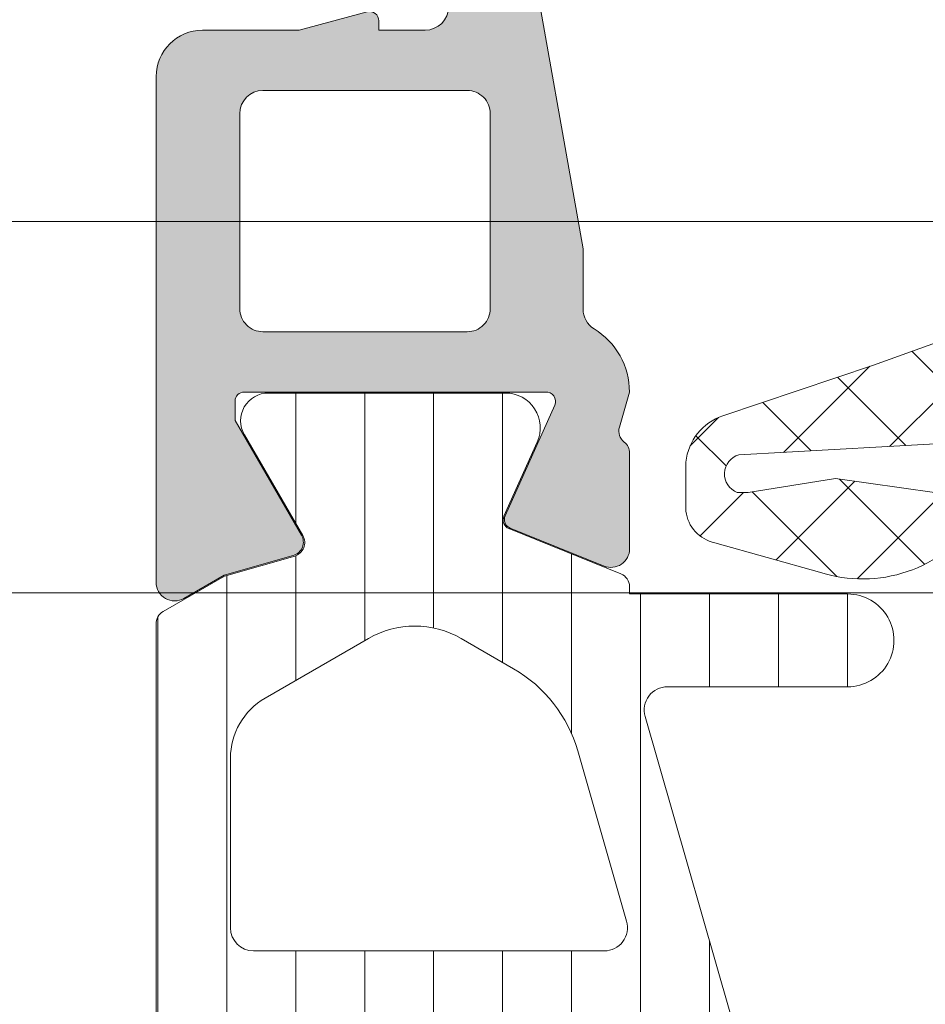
# Model space of a CAD drawing. Header units: millimetres. Extents: x 144573 to 336993, y 74252 to 247042.
# Tile 583 of 656: x 200150 to 200170, y 198251 to 198273. Entities that reach past the tile are written whole.
import ezdxf

# ---------------------------------------------------------------- set-up
doc = ezdxf.new("R2010")
doc.units = ezdxf.units.MM
doc.layers.add('FASÁDA DETAILNÍ', color=255, linetype='Continuous', lineweight=0)
doc.layers.add('NOVA', color=255, linetype='Continuous', lineweight=0)

# ---------------------------------------------------------------- blocks, each defined once
blk = doc.blocks.new('A$C69D17D4D')
at = {"layer": 'FASÁDA DETAILNÍ'}
h = blk.add_hatch(dxfattribs=at)
h.set_pattern_fill('ANSI37', color=256, scale=0.625, angle=270, style=0)
h.set_pattern_definition([(315, (-22992.49474955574, 24904.81811234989), (1.403165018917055, 1.403165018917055), []), (44.99999999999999, (-22992.49474955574, 24904.81811234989), (-1.403165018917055, 1.403165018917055), [])])
edge = h.paths.add_edge_path()
edge.add_ellipse((-23001.38166507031, 24900.19755051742), major_axis=(-5.03946705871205, 0), ratio=1, start_angle=274.9644612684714, end_angle=330.2082155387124)
edge.add_ellipse((-23005.49474955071, 24902.55235072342), major_axis=(-0.3000000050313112, 0), ratio=1, start_angle=330.207827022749, end_angle=359.9993073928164)
edge.add_line((-23005.79474955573, 24902.5523543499), (-23005.79475255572, 24902.01807034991))
edge.add_ellipse((-23005.494752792, 24902.01806911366), major_axis=(-0.2999997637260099, 0), ratio=1, start_angle=-0.0002361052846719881, end_angle=90.00004512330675)
edge.add_line((-23005.49475255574, 24901.71806934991), (-23003.94475555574, 24901.71806934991))
edge.add_ellipse((-23003.9447631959, 24901.41805870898), major_axis=(-0.3000106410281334, 0), ratio=1, start_angle=180.0043239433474, end_angle=269.99854088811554, ccw=False)
edge.add_line((-23003.64475255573, 24901.4180813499), (-23003.64474155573, 24900.01809934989))
edge.add_ellipse((-23003.34475171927, 24900.01810218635), major_axis=(-0.2999898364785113, 0), ratio=1, start_angle=0.0005417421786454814, end_angle=89.99964925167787)
edge.add_line((-23003.34475355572, 24899.71811234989), (-23001.64474155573, 24899.71811234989))
edge.add_ellipse((-23001.64474869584, 24900.01812249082), major_axis=(-0.3000101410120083, 0), ratio=1, start_angle=90.00136361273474, end_angle=179.9955805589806)
edge.add_line((-23001.34473855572, 24900.01809934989), (-23001.34474955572, 24901.5819303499))
edge.add_ellipse((-23001.04359049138, 24901.61478737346), major_axis=(-0.3029461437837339, 0), ratio=1, start_angle=-103.48357731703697, end_angle=6.226450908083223, ccw=False)
edge.add_ellipse((-22992.33866736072, 24912.93075169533), major_axis=(-14.00076634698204, 0), ratio=1, start_angle=51.92437992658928, end_angle=74.69826779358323)
edge.add_ellipse((-22996.14538093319, 24898.93851392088), major_axis=(-0.5004721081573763, 0), ratio=1, start_angle=140.1933656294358, end_angle=257.08239147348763, ccw=False)
edge.add_line((-22995.76091355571, 24898.61811234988), (-23004.04419255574, 24898.61811234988))
edge.add_ellipse((-23004.04419202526, 24899.11811205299), major_axis=(-0.499999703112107, 0), ratio=1, start_angle=29.99998035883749, end_angle=89.99993921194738, ccw=False)
edge.add_line((-23004.47720455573, 24898.86811234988), (-23004.65041055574, 24899.1681123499))
edge.add_ellipse((-23005.08342308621, 24898.91811264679), major_axis=(-0.4999997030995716, 0), ratio=1, start_angle=209.9999803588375, end_angle=269.9999392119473)
edge.add_line((-23005.08342255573, 24899.4181123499), (-23006.71277055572, 24899.4181123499))
edge.add_ellipse((-23006.71277133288, 24898.41811299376), major_axis=(-0.9999993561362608, 0), ratio=1, start_angle=269.9999554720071, end_angle=329.9496611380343)
edge.add_ellipse((-23013.89715204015, 24902.57443977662), major_axis=(-7.300023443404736, 0), ratio=1, start_angle=101.28555368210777, end_angle=149.9496454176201, ccw=False)
edge.add_ellipse((-23012.0819199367, 24895.51810276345), major_axis=(-0.3999905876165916, 0), ratio=1, start_angle=-69.4981705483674, end_angle=14.85297522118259, ccw=False)
edge.add_ellipse((-23014.4559868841, 24901.86720088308), major_axis=(-6.378448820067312, 0), ratio=1, start_angle=110.5018745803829, end_angle=165.5474022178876)
edge.add_line((-23008.27938755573, 24900.2752743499), (-23007.91580055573, 24901.6859813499))
edge.add_line((-23007.91580055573, 24901.6859813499), (-23007.70568755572, 24902.54868234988))
edge.add_ellipse((-23002.36906483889, 24901.218117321), major_axis=(-5.499995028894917, 0), ratio=1, start_angle=269.9999657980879, end_angle=346.00004503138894, ccw=False)
edge.add_line((-23002.36906155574, 24906.71811234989), (-22989.95103355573, 24906.71811234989))
edge.add_line((-22989.95103355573, 24906.71811234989), (-22988.58797655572, 24906.43049334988))
edge.add_ellipse((-22988.48474394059, 24906.91971968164), major_axis=(-0.499999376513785, 0), ratio=1, start_angle=78.08469922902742, end_angle=139.7162484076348)
edge.add_line((-22988.10331855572, 24906.59643334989), (-22986.52970755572, 24908.45304134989))
edge.add_ellipse((-22985.95756855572, 24907.96811184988), major_axis=(-0.7499997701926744, 0), ratio=1, start_angle=139.716293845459, end_angle=319.71629384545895, ccw=False)
edge.add_line((-22985.38542955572, 24907.48318234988), (-22987.34471555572, 24905.17153834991))
edge.add_ellipse((-22988.10756716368, 24905.81811051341), major_axis=(-0.999999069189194, 0), ratio=1, start_angle=78.08475213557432, end_angle=139.7163013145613, ccw=False)
edge.add_line((-22988.31403155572, 24904.83965734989), (-22990.10756855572, 24905.21811234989))
edge.add_line((-22990.10756855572, 24905.21811234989), (-23001.81776955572, 24905.21811234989))
h = blk.add_hatch(color=256, dxfattribs=at)
edge = h.paths.add_edge_path(flags=16)
edge.add_line((-22984.79489355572, 24899.3218973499), (-22984.79489355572, 24895.1221473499))
edge.add_ellipse((-22985.29489318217, 24895.12214697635), major_axis=(-0.4999996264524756, 0), ratio=1, start_angle=89.99995719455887, end_angle=180.0000428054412, ccw=False)
edge.add_line((-22985.29489355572, 24894.6221473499), (-22989.69491755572, 24894.6221473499))
edge.add_ellipse((-22989.69491792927, 24895.12214697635), major_axis=(-0.4999996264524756, 0), ratio=1, start_angle=-4.2805441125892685e-05, end_angle=90.00004280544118, ccw=False)
edge.add_line((-22990.19491755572, 24895.1221473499), (-22990.19491755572, 24899.32189634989))
edge.add_ellipse((-22989.69491707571, 24899.32189586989), major_axis=(-0.5000004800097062, 0), ratio=1, start_angle=270.00005500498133, end_angle=359.99994499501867, ccw=False)
edge.add_line((-22989.69491755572, 24899.82189634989), (-22985.29489355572, 24899.8218973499))
edge.add_ellipse((-22985.29489318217, 24899.32189772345), major_axis=(-0.4999996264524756, 0), ratio=1, start_angle=179.9999571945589, end_angle=270.0000428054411, ccw=False)
edge = h.paths.add_edge_path()
edge.add_line((-22982.79651255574, 24896.40849334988), (-22983.99627255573, 24903.17149334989))
edge.add_arc((-22985.96552418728, 24902.82214898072), 1.999998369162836, 10.05959013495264, 90.0000392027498)
edge.add_line((-22985.96552555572, 24904.82214734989), (-22990.13049855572, 24904.82214734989))
edge.add_line((-22990.13049855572, 24904.82214734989), (-22991.84828755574, 24904.36186634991))
edge.add_arc((-22991.7965236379, 24904.16868129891), 0.1999999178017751, 105.0000385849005, 179.9999853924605)
edge.add_line((-22991.99652355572, 24904.1686813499), (-22991.99652355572, 24903.72214734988))
edge.add_arc((-22991.49652392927, 24903.72214697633), 0.4999996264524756, 179.9999571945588, 270.0000428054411)
edge.add_line((-22991.49652355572, 24903.22214734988), (-22986.19652355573, 24903.22214734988))
edge.add_arc((-22986.19652318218, 24902.72214772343), 0.4999996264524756, -4.2805441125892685e-05, 90.00004280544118, ccw=False)
edge.add_line((-22985.69652355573, 24902.72214734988), (-22985.69652355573, 24901.62189734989))
edge.add_arc((-22986.19652403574, 24901.6218978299), 0.5000004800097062, 270.00005500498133, 359.99994499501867, ccw=False)
edge.add_line((-22986.19652355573, 24901.12189734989), (-22987.19652355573, 24901.12189734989))
edge.add_line((-22987.19652355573, 24901.12189734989), (-22987.19652355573, 24901.3218973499))
edge.add_arc((-22987.39652369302, 24901.32189705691), 0.2000001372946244, 8.39348964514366e-05, 105.0000053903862)
edge.add_line((-22987.44828755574, 24901.51508234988), (-22988.91567555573, 24901.12189634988))
edge.add_line((-22988.91567555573, 24901.12189634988), (-22990.99652355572, 24901.12189634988))
edge.add_arc((-22990.9965225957, 24900.12189538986), 1.000000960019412, 90.00005500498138, 179.9999449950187)
edge.add_line((-22991.99652355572, 24900.12189634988), (-22991.99652355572, 24889.2223943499))
edge.add_arc((-22991.59652322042, 24889.22239409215), 0.400000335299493, 179.9999630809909, 299.9999168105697)
edge.add_line((-22991.39652355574, 24888.87598334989), (-22990.53367555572, 24889.3741493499))
edge.add_line((-22990.53367555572, 24889.3741493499), (-22989.04151455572, 24889.80201934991))
edge.add_arc((-22989.1242059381, 24890.09039815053), 0.3000003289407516, 286.0000168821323, 390.1792412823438)
edge.add_line((-22988.86486855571, 24890.24121034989), (-22990.29660355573, 24892.70682134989))
edge.add_line((-22990.29660355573, 24892.70682134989), (-22990.29660355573, 24893.12724034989))
edge.add_arc((-22990.10503527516, 24893.13073285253), 0.1916001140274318, 87.47777810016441, 181.0444500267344, ccw=False)
edge.add_line((-22990.09660355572, 24893.32214734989), (-22983.60716455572, 24893.32214734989))
edge.add_arc((-22983.58892680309, 24893.12298081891), 0.1999998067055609, -24.140948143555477, 95.23200451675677, ccw=False)
edge.add_line((-22983.40641855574, 24893.04118434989), (-22984.47473955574, 24890.65749934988))
edge.add_arc((-22984.29223095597, 24890.57570259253), 0.2000002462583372, 155.8590177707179, 248.0262022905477)
edge.add_line((-22984.36706755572, 24890.39023134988), (-22982.34383955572, 24889.57387134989))
edge.add_arc((-22982.19416644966, 24889.9448132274), 0.3999998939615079, 248.0261821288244, 360.0000175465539)
edge.add_line((-22981.79416655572, 24889.9448133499), (-22981.79416555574, 24892.00896034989))
edge.add_arc((-22982.09416519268, 24892.00896121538), 0.2999996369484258, 359.9998347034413, 412.0950865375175)
edge.add_arc((-22981.72555464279, 24892.48238077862), 0.300000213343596, 164.0001379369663, 232.0953474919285, ccw=False)
edge.add_line((-22982.01393355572, 24892.56507134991), (-22981.79661155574, 24893.32296034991))
edge.add_arc((-22983.3966106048, 24893.32296078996), 1.599999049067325, 359.9999842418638, 418.4076055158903)
edge.add_arc((-22982.29647858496, 24895.11173283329), 0.4999999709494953, 180.0015450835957, 238.4076640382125, ccw=False)
edge.add_line((-22982.79647855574, 24895.11171934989), (-22982.79651255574, 24896.40849334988))
h = blk.add_hatch(dxfattribs=at)
h.set_pattern_fill('ANSI37', color=256, scale=0.48, angle=270, style=0)
h.set_pattern_definition([(315, (-22961.99474973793, 24886.81811234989), (1.077630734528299, 1.077630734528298), []), (44.99999999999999, (-22961.99474973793, 24886.81811234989), (-1.077630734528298, 1.077630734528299), [])])
edge = h.paths.add_edge_path(flags=16)
edge.add_line((-22961.33045573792, 24890.21938934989), (-22959.93760173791, 24890.11964534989))
edge.add_arc((-22959.89474424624, 24890.71811226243), 0.599999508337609, 265.9039194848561, 360.0000083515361)
edge.add_arc((-22959.89474424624, 24890.71811243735), 0.5999995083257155, 359.9999916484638, 454.0960805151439)
edge.add_line((-22959.93760173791, 24891.31657934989), (-22961.33045573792, 24891.21683534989))
edge.add_arc((-22961.29474126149, 24890.71811234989), 0.5000001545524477, 94.09606439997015, 265.9039356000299)
edge = h.paths.add_edge_path(flags=16)
edge.add_arc((-22964.49474936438, 24892.31810897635), 0.4999996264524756, 269.9999571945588, 360.0000428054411)
edge.add_line((-22963.99474973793, 24892.3181093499), (-22963.99474973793, 24895.9117943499))
edge.add_arc((-22964.49475007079, 24895.91179436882), 0.5000003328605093, 359.9999978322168, 473.2180266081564)
edge.add_line((-22964.69186573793, 24896.37130034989), (-22971.02296773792, 24893.6554223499))
edge.add_arc((-22970.82585181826, 24893.19591700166), 0.4999998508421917, 113.2180817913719, 182.5001106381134)
edge.add_line((-22971.32537573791, 24893.17410634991), (-22971.2870497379, 24892.29629934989))
edge.add_arc((-22970.78752612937, 24892.31810883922), 0.499999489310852, 182.4999791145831, 270.0000448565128)
edge.add_line((-22970.78752573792, 24891.8181093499), (-22964.49474973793, 24891.8181093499))
edge = h.paths.add_edge_path(flags=16)
edge.add_line((-22969.90291173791, 24866.7641903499), (-22961.00605873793, 24862.61552034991))
edge.add_arc((-22960.79474960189, 24863.06867409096), 0.499999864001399, 244.9999920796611, 360.0000296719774)
edge.add_line((-22960.29474973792, 24863.0686743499), (-22960.29474973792, 24872.41810934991))
edge.add_arc((-22960.79474936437, 24872.41810972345), 0.4999996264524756, 359.9999571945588, 450.0000428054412)
edge.add_line((-22960.79474973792, 24872.91810934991), (-22969.91867273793, 24872.91810934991))
edge.add_arc((-22969.91867257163, 24872.41810928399), 0.5000000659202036, 90.00001905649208, 182.5000272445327)
edge.add_line((-22970.41819673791, 24872.3962993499), (-22970.19112673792, 24867.19553534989))
edge.add_arc((-22969.6916013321, 24867.2173450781), 0.5000012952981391, 182.4999974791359, 244.9999080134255)
edge = h.paths.add_edge_path(flags=16)
edge.add_arc((-22960.79474936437, 24875.61810897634), 0.4999996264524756, 269.9999571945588, 360.0000428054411)
edge.add_line((-22960.29474973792, 24875.61810934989), (-22960.29474973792, 24882.8181093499))
edge.add_arc((-22960.79474936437, 24882.81810972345), 0.4999996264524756, 359.9999571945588, 450.0000428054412)
edge.add_line((-22960.79474973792, 24883.3181093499), (-22961.99474973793, 24883.3181093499))
edge.add_arc((-22961.99475123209, 24885.31810785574), 1.999998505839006, 179.9999571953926, 270.00004280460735, ccw=False)
edge.add_line((-22963.99474973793, 24885.3181093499), (-22963.99474973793, 24889.11810934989))
edge.add_arc((-22964.49474936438, 24889.11810972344), 0.4999996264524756, 359.9999571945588, 450.0000428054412)
edge.add_line((-22964.49474973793, 24889.61810934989), (-22970.64781073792, 24889.61810934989))
edge.add_arc((-22970.64781057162, 24889.11810928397), 0.5000000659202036, 90.00001905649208, 182.5000272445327)
edge.add_line((-22971.14733473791, 24889.09629934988), (-22970.90719973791, 24883.59629934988))
edge.add_arc((-22970.40767612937, 24883.6181088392), 0.499999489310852, 182.4999791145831, 270.0000448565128)
edge.add_line((-22970.40767573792, 24883.11810934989), (-22965.09474973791, 24883.11810934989))
edge.add_arc((-22965.09474973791, 24882.01810934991), 1.099999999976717, -90, 90, ccw=False)
edge.add_line((-22965.09474973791, 24880.91810934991), (-22970.26796073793, 24880.91810934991))
edge.add_arc((-22970.26796057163, 24880.41810928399), 0.5000000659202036, 90.00001905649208, 182.5000272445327)
edge.add_line((-22970.76748473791, 24880.3962993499), (-22970.55791173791, 24875.59629934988))
edge.add_arc((-22970.05838812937, 24875.6181088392), 0.499999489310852, 182.4999791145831, 270.0000448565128)
edge.add_line((-22970.05838773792, 24875.11810934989), (-22960.79474973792, 24875.11810934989))
edge = h.paths.add_edge_path()
edge.add_line((-22962.18120673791, 24860.4050563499), (-22970.96907273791, 24864.50290534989))
edge.add_ellipse((-22969.70121524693, 24867.22183071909), major_axis=(-3.000002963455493, 0), ratio=1, start_angle=2.500058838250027, end_angle=64.99996937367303, ccw=False)
edge.add_line((-22972.69836273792, 24867.0909693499), (-22972.72669673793, 24867.7399193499))
edge.add_ellipse((-22973.22622034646, 24867.71810986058), major_axis=(-0.499999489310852, 0), ratio=1, start_angle=182.4999791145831, end_angle=270.0000448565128)
edge.add_line((-22973.22622073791, 24868.21810934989), (-22974.19474973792, 24868.21810934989))
edge.add_ellipse((-22974.1947498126, 24868.31810927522), major_axis=(-0.0999999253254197, 0), ratio=1, start_angle=-4.278876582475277e-05, end_angle=90.00004278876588, ccw=False)
edge.add_line((-22974.29474973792, 24868.3181093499), (-22974.29474973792, 24868.91810934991))
edge.add_ellipse((-22974.19474981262, 24868.91810942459), major_axis=(-0.09999992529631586, 0), ratio=1, start_angle=-90.00004280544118, end_angle=4.278876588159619e-05, ccw=False)
edge.add_line((-22974.19474973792, 24869.01810934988), (-22973.29171173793, 24869.01810934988))
edge.add_ellipse((-22973.29171190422, 24869.51810941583), major_axis=(-0.5000000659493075, 0), ratio=1, start_angle=90.00001905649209, end_angle=182.5000272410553)
edge.add_line((-22972.79218773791, 24869.53991934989), (-22973.18602573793, 24878.44021334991))
edge.add_ellipse((-22973.68553701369, 24878.41810924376), major_axis=(-0.5000001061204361, 0), ratio=1, start_angle=182.5337692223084, end_angle=270.0000829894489)
edge.add_line((-22973.68553773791, 24878.91810934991), (-22974.29474973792, 24878.91810934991))
edge.add_ellipse((-22974.29474981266, 24879.0181092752), major_axis=(-0.0999999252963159, 0), ratio=1, start_angle=-4.278876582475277e-05, end_angle=90.00004282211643, ccw=False)
edge.add_line((-22974.39474973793, 24879.01810934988), (-22974.39474973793, 24879.61810934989))
edge.add_ellipse((-22974.29474981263, 24879.61810942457), major_axis=(-0.09999992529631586, 0), ratio=1, start_angle=-90.00004280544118, end_angle=4.278876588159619e-05, ccw=False)
edge.add_line((-22974.29474973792, 24879.71810934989), (-22973.76518773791, 24879.71810934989))
edge.add_ellipse((-22973.7651874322, 24880.21810984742), major_axis=(-0.5000004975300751, 0), ratio=1, start_angle=89.99996496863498, end_angle=182.533697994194)
edge.add_line((-22973.26567573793, 24880.2402133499), (-22973.77633173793, 24891.7804383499))
edge.add_ellipse((-22974.27585633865, 24891.75862881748), major_axis=(-0.5000004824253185, 0), ratio=1, start_angle=182.4999790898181, end_angle=273.2170573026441)
edge.add_line((-22974.30391573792, 24892.2578413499), (-22979.43765873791, 24891.96927834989))
edge.add_ellipse((-22979.32210331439, 24891.55886034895), major_axis=(-0.4263754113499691, 0), ratio=1, start_angle=-74.27514552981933, end_angle=69.24102762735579)
edge.add_line((-22979.47322673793, 24891.16016534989), (-22979.24062373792, 24891.16140534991))
edge.add_line((-22979.24062373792, 24891.16140534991), (-22977.35804473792, 24891.45954334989))
edge.add_line((-22977.35804473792, 24891.45954334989), (-22974.50875973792, 24891.05911734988))
edge.add_ellipse((-22974.5505103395, 24890.76203675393), major_axis=(-0.2999999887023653, 0), ratio=1, start_angle=145.4022536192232, end_angle=262.00025595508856, ccw=False)
edge.add_ellipse((-22976.77308142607, 24892.29515014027), major_axis=(-3.000047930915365, 0), ratio=1, start_angle=71.99157541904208, end_angle=145.4023587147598, ccw=False)
edge.add_line((-22977.70056673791, 24889.44207134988), (-22979.95545773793, 24890.07564734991))
edge.add_ellipse((-22979.79452819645, 24890.85085985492), major_axis=(-0.7917403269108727, 0), ratio=1, start_angle=6.798346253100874, end_angle=78.27231020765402, ccw=False)
edge.add_line((-22980.58070173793, 24890.75713734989), (-22980.58192273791, 24891.81534734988))
edge.add_ellipse((-22979.40283651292, 24891.68622310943), major_axis=(-1.186135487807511, 0), ratio=1, start_angle=288.65557644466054, end_angle=353.7503218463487, ccw=False)
edge.add_line((-22979.78225573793, 24892.8100373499), (-22976.54091573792, 24893.90437034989))
edge.add_line((-22976.54091573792, 24893.90437034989), (-22968.49112073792, 24896.7941483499))
edge.add_line((-22968.49112073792, 24896.7941483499), (-22958.59324373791, 24901.12695734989))
edge.add_ellipse((-22958.39497367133, 24900.66794836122), major_axis=(-0.5000002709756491, 0), ratio=1, start_angle=180.0665763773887, end_angle=293.36204948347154, ccw=False)
edge.add_line((-22957.89497373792, 24900.6685293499), (-22957.89433873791, 24900.12182834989))
edge.add_ellipse((-22958.39433884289, 24900.12124807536), major_axis=(-0.5000004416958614, 0), ratio=1, start_angle=113.92082453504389, end_angle=180.0664945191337, ccw=False)
edge.add_line((-22958.19160173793, 24899.6641943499), (-22961.39560473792, 24898.26243834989))
edge.add_ellipse((-22960.99475040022, 24897.34629727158), major_axis=(-0.9999993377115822, 0), ratio=1, start_angle=-66.36838527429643, end_angle=5.280893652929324e-05)
edge.add_line((-22961.99474973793, 24897.34629634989), (-22961.99474973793, 24892.11835434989))
edge.add_line((-22961.99474973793, 24892.11835434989), (-22960.19527073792, 24892.11834534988))
edge.add_line((-22960.19527073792, 24892.11834534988), (-22960.05732873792, 24892.63314634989))
edge.add_ellipse((-22959.78017471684, 24892.5183810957), major_axis=(-0.2999756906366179, 0), ratio=1, start_angle=247.4964333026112, end_angle=337.5062997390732, ccw=False)
edge.add_line((-22959.66536173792, 24892.79551534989), (-22958.39523473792, 24891.94634834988))
edge.add_ellipse((-22958.89495550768, 24891.08048416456), major_axis=(-0.9997207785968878, 0), ratio=1, start_angle=179.9923881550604, end_angle=240.00923930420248, ccw=False)
edge.add_line((-22957.89523473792, 24891.0803513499), (-22957.89526573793, 24890.3559903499))
edge.add_ellipse((-22958.89500357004, 24890.35619840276), major_axis=(-0.9997378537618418, 0), ratio=1, start_angle=119.99132494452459, end_angle=179.9880763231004, ccw=False)
edge.add_line((-22958.39526573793, 24889.4903243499), (-22959.66536173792, 24888.64115734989))
edge.add_ellipse((-22959.78017362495, 24888.91830484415), major_axis=(-0.2999875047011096, 0), ratio=1, start_angle=22.4986038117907, end_angle=112.50240616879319, ccw=False)
edge.add_line((-22960.05732873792, 24888.80351134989), (-22960.19530073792, 24889.3183273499))
edge.add_line((-22960.19530073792, 24889.3183273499), (-22961.99474973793, 24889.3183353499))
edge.add_line((-22961.99474973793, 24889.3183353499), (-22961.99474973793, 24886.11810834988))
edge.add_ellipse((-22961.69474996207, 24886.11810812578), major_axis=(-0.2999997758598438, 0), ratio=1, start_angle=-4.279988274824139e-05, end_angle=90.00004281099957)
edge.add_line((-22961.69474973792, 24885.81810834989), (-22958.39475373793, 24885.81810834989))
edge.add_ellipse((-22958.39475336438, 24885.31810872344), major_axis=(-0.4999996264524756, 0), ratio=1, start_angle=179.9999571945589, end_angle=270.0000428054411, ccw=False)
edge.add_line((-22957.89475373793, 24885.31810834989), (-22957.89475373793, 24858.4204863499))
edge.add_line((-22957.89475373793, 24858.4204863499), (-22959.44514573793, 24857.52536834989))
edge.add_ellipse((-22959.69514582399, 24857.95838090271), major_axis=(-0.4999999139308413, 0), ratio=1, start_angle=6.334934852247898e-05, end_angle=120.00001708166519, ccw=False)
edge.add_line((-22960.19514573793, 24857.95838034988), (-22961.89251673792, 24857.95838034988))
edge.add_line((-22961.89251673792, 24857.95838034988), (-22961.89251673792, 24859.95190234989))
edge.add_ellipse((-22962.39251699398, 24859.95190269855), major_axis=(-0.5000002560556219, 0), ratio=1, start_angle=179.9999600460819, end_angle=244.9998714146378)
h = blk.add_hatch(dxfattribs=at)
h.set_pattern_fill('ANSI37', color=256, scale=0.48, angle=270, style=0)
h.set_pattern_definition([(315, (-22961.99474955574, 24886.81811234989), (1.077630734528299, 1.077630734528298), []), (44.99999999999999, (-22961.99474955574, 24886.81811234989), (-1.077630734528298, 1.077630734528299), [])])
edge = h.paths.add_edge_path(flags=16)
edge.add_line((-22961.33045555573, 24890.21938934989), (-22959.93760155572, 24890.11964534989))
edge.add_arc((-22959.89474406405, 24890.71811226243), 0.599999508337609, 265.9039194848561, 360.0000083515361)
edge.add_arc((-22959.89474406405, 24890.71811243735), 0.5999995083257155, 359.9999916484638, 454.0960805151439)
edge.add_line((-22959.93760155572, 24891.31657934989), (-22961.33045555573, 24891.21683534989))
edge.add_arc((-22961.2947410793, 24890.71811234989), 0.5000001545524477, 94.09606439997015, 265.9039356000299)
edge = h.paths.add_edge_path(flags=16)
edge.add_arc((-22964.49474918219, 24892.31810897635), 0.4999996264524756, 269.9999571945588, 360.0000428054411)
edge.add_line((-22963.99474955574, 24892.3181093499), (-22963.99474955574, 24895.9117943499))
edge.add_arc((-22964.4947498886, 24895.91179436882), 0.5000003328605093, 359.9999978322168, 473.2180266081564)
edge.add_line((-22964.69186555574, 24896.37130034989), (-22971.02296755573, 24893.6554223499))
edge.add_arc((-22970.82585163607, 24893.19591700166), 0.4999998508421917, 113.2180817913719, 182.5001106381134)
edge.add_line((-22971.32537555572, 24893.17410634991), (-22971.28704955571, 24892.29629934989))
edge.add_arc((-22970.78752594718, 24892.31810883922), 0.499999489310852, 182.4999791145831, 270.0000448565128)
edge.add_line((-22970.78752555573, 24891.8181093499), (-22964.49474955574, 24891.8181093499))
edge = h.paths.add_edge_path(flags=16)
edge.add_line((-22969.90291155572, 24866.7641903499), (-22961.00605855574, 24862.61552034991))
edge.add_arc((-22960.7947494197, 24863.06867409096), 0.499999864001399, 244.9999920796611, 360.0000296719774)
edge.add_line((-22960.29474955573, 24863.0686743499), (-22960.29474955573, 24872.41810934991))
edge.add_arc((-22960.79474918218, 24872.41810972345), 0.4999996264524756, 359.9999571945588, 450.0000428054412)
edge.add_line((-22960.79474955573, 24872.91810934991), (-22969.91867255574, 24872.91810934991))
edge.add_arc((-22969.91867238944, 24872.41810928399), 0.5000000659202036, 90.00001905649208, 182.5000272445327)
edge.add_line((-22970.41819655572, 24872.3962993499), (-22970.19112655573, 24867.19553534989))
edge.add_arc((-22969.69160114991, 24867.2173450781), 0.5000012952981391, 182.4999974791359, 244.9999080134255)
edge = h.paths.add_edge_path(flags=16)
edge.add_arc((-22960.79474918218, 24875.61810897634), 0.4999996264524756, 269.9999571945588, 360.0000428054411)
edge.add_line((-22960.29474955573, 24875.61810934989), (-22960.29474955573, 24882.8181093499))
edge.add_arc((-22960.79474918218, 24882.81810972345), 0.4999996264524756, 359.9999571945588, 450.0000428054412)
edge.add_line((-22960.79474955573, 24883.3181093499), (-22961.99474955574, 24883.3181093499))
edge.add_arc((-22961.9947510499, 24885.31810785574), 1.999998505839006, 179.9999571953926, 270.00004280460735, ccw=False)
edge.add_line((-22963.99474955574, 24885.3181093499), (-22963.99474955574, 24889.11810934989))
edge.add_arc((-22964.49474918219, 24889.11810972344), 0.4999996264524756, 359.9999571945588, 450.0000428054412)
edge.add_line((-22964.49474955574, 24889.61810934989), (-22970.64781055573, 24889.61810934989))
edge.add_arc((-22970.64781038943, 24889.11810928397), 0.5000000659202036, 90.00001905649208, 182.5000272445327)
edge.add_line((-22971.14733455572, 24889.09629934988), (-22970.90719955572, 24883.59629934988))
edge.add_arc((-22970.40767594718, 24883.6181088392), 0.499999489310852, 182.4999791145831, 270.0000448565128)
edge.add_line((-22970.40767555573, 24883.11810934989), (-22965.09474955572, 24883.11810934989))
edge.add_arc((-22965.09474955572, 24882.01810934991), 1.099999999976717, -90, 90, ccw=False)
edge.add_line((-22965.09474955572, 24880.91810934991), (-22970.26796055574, 24880.91810934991))
edge.add_arc((-22970.26796038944, 24880.41810928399), 0.5000000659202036, 90.00001905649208, 182.5000272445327)
edge.add_line((-22970.76748455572, 24880.3962993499), (-22970.55791155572, 24875.59629934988))
edge.add_arc((-22970.05838794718, 24875.6181088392), 0.499999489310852, 182.4999791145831, 270.0000448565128)
edge.add_line((-22970.05838755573, 24875.11810934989), (-22960.79474955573, 24875.11810934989))
edge = h.paths.add_edge_path()
edge.add_line((-22962.18120655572, 24860.4050563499), (-22970.96907255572, 24864.50290534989))
edge.add_ellipse((-22969.70121506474, 24867.22183071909), major_axis=(-3.000002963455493, 0), ratio=1, start_angle=2.500058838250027, end_angle=64.99996937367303, ccw=False)
edge.add_line((-22972.69836255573, 24867.0909693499), (-22972.72669655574, 24867.7399193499))
edge.add_ellipse((-22973.22622016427, 24867.71810986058), major_axis=(-0.499999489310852, 0), ratio=1, start_angle=182.4999791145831, end_angle=270.0000448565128)
edge.add_line((-22973.22622055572, 24868.21810934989), (-22974.19474955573, 24868.21810934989))
edge.add_ellipse((-22974.19474963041, 24868.31810927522), major_axis=(-0.0999999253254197, 0), ratio=1, start_angle=-4.278876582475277e-05, end_angle=90.00004278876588, ccw=False)
edge.add_line((-22974.29474955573, 24868.3181093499), (-22974.29474955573, 24868.91810934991))
edge.add_ellipse((-22974.19474963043, 24868.91810942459), major_axis=(-0.09999992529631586, 0), ratio=1, start_angle=-90.00004280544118, end_angle=4.278876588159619e-05, ccw=False)
edge.add_line((-22974.19474955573, 24869.01810934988), (-22973.29171155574, 24869.01810934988))
edge.add_ellipse((-22973.29171172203, 24869.51810941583), major_axis=(-0.5000000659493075, 0), ratio=1, start_angle=90.00001905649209, end_angle=182.5000272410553)
edge.add_line((-22972.79218755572, 24869.53991934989), (-22973.18602555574, 24878.44021334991))
edge.add_ellipse((-22973.6855368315, 24878.41810924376), major_axis=(-0.5000001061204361, 0), ratio=1, start_angle=182.5337692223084, end_angle=270.0000829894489)
edge.add_line((-22973.68553755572, 24878.91810934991), (-22974.29474955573, 24878.91810934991))
edge.add_ellipse((-22974.29474963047, 24879.0181092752), major_axis=(-0.0999999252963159, 0), ratio=1, start_angle=-4.278876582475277e-05, end_angle=90.00004282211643, ccw=False)
edge.add_line((-22974.39474955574, 24879.01810934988), (-22974.39474955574, 24879.61810934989))
edge.add_ellipse((-22974.29474963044, 24879.61810942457), major_axis=(-0.09999992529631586, 0), ratio=1, start_angle=-90.00004280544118, end_angle=4.278876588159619e-05, ccw=False)
edge.add_line((-22974.29474955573, 24879.71810934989), (-22973.76518755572, 24879.71810934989))
edge.add_ellipse((-22973.76518725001, 24880.21810984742), major_axis=(-0.5000004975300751, 0), ratio=1, start_angle=89.99996496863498, end_angle=182.533697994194)
edge.add_line((-22973.26567555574, 24880.2402133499), (-22973.77633155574, 24891.7804383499))
edge.add_ellipse((-22974.27585615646, 24891.75862881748), major_axis=(-0.5000004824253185, 0), ratio=1, start_angle=182.4999790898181, end_angle=273.2170573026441)
edge.add_line((-22974.30391555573, 24892.2578413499), (-22979.43765855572, 24891.96927834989))
edge.add_ellipse((-22979.3221031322, 24891.55886034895), major_axis=(-0.4263754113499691, 0), ratio=1, start_angle=-74.27514552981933, end_angle=69.24102762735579)
edge.add_line((-22979.47322655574, 24891.16016534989), (-22979.24062355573, 24891.16140534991))
edge.add_line((-22979.24062355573, 24891.16140534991), (-22977.35804455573, 24891.45954334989))
edge.add_line((-22977.35804455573, 24891.45954334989), (-22974.50875955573, 24891.05911734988))
edge.add_ellipse((-22974.55051015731, 24890.76203675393), major_axis=(-0.2999999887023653, 0), ratio=1, start_angle=145.4022536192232, end_angle=262.00025595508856, ccw=False)
edge.add_ellipse((-22976.77308124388, 24892.29515014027), major_axis=(-3.000047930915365, 0), ratio=1, start_angle=71.99157541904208, end_angle=145.4023587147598, ccw=False)
edge.add_line((-22977.70056655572, 24889.44207134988), (-22979.95545755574, 24890.07564734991))
edge.add_ellipse((-22979.79452801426, 24890.85085985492), major_axis=(-0.7917403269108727, 0), ratio=1, start_angle=6.798346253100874, end_angle=78.27231020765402, ccw=False)
edge.add_line((-22980.58070155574, 24890.75713734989), (-22980.58192255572, 24891.81534734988))
edge.add_ellipse((-22979.40283633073, 24891.68622310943), major_axis=(-1.186135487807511, 0), ratio=1, start_angle=288.65557644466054, end_angle=353.7503218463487, ccw=False)
edge.add_line((-22979.78225555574, 24892.8100373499), (-22976.54091555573, 24893.90437034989))
edge.add_line((-22976.54091555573, 24893.90437034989), (-22968.49112055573, 24896.7941483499))
edge.add_line((-22968.49112055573, 24896.7941483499), (-22958.59324355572, 24901.12695734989))
edge.add_ellipse((-22958.39497348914, 24900.66794836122), major_axis=(-0.5000002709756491, 0), ratio=1, start_angle=180.0665763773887, end_angle=293.36204948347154, ccw=False)
edge.add_line((-22957.89497355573, 24900.6685293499), (-22957.89433855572, 24900.12182834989))
edge.add_ellipse((-22958.3943386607, 24900.12124807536), major_axis=(-0.5000004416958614, 0), ratio=1, start_angle=113.92082453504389, end_angle=180.0664945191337, ccw=False)
edge.add_line((-22958.19160155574, 24899.6641943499), (-22961.39560455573, 24898.26243834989))
edge.add_ellipse((-22960.99475021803, 24897.34629727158), major_axis=(-0.9999993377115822, 0), ratio=1, start_angle=-66.36838527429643, end_angle=5.280893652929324e-05)
edge.add_line((-22961.99474955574, 24897.34629634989), (-22961.99474955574, 24892.11835434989))
edge.add_line((-22961.99474955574, 24892.11835434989), (-22960.19527055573, 24892.11834534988))
edge.add_line((-22960.19527055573, 24892.11834534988), (-22960.05732855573, 24892.63314634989))
edge.add_ellipse((-22959.78017453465, 24892.5183810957), major_axis=(-0.2999756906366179, 0), ratio=1, start_angle=247.4964333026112, end_angle=337.5062997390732, ccw=False)
edge.add_line((-22959.66536155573, 24892.79551534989), (-22958.39523455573, 24891.94634834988))
edge.add_ellipse((-22958.89495532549, 24891.08048416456), major_axis=(-0.9997207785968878, 0), ratio=1, start_angle=179.9923881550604, end_angle=240.00923930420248, ccw=False)
edge.add_line((-22957.89523455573, 24891.0803513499), (-22957.89526555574, 24890.3559903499))
edge.add_ellipse((-22958.89500338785, 24890.35619840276), major_axis=(-0.9997378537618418, 0), ratio=1, start_angle=119.99132494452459, end_angle=179.9880763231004, ccw=False)
edge.add_line((-22958.39526555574, 24889.4903243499), (-22959.66536155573, 24888.64115734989))
edge.add_ellipse((-22959.78017344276, 24888.91830484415), major_axis=(-0.2999875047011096, 0), ratio=1, start_angle=22.4986038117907, end_angle=112.50240616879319, ccw=False)
edge.add_line((-22960.05732855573, 24888.80351134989), (-22960.19530055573, 24889.3183273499))
edge.add_line((-22960.19530055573, 24889.3183273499), (-22961.99474955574, 24889.3183353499))
edge.add_line((-22961.99474955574, 24889.3183353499), (-22961.99474955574, 24886.11810834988))
edge.add_ellipse((-22961.69474977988, 24886.11810812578), major_axis=(-0.2999997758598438, 0), ratio=1, start_angle=-4.279988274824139e-05, end_angle=90.00004281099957)
edge.add_line((-22961.69474955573, 24885.81810834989), (-22958.39475355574, 24885.81810834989))
edge.add_ellipse((-22958.39475318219, 24885.31810872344), major_axis=(-0.4999996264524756, 0), ratio=1, start_angle=179.9999571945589, end_angle=270.0000428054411, ccw=False)
edge.add_line((-22957.89475355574, 24885.31810834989), (-22957.89475355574, 24858.4204863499))
edge.add_line((-22957.89475355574, 24858.4204863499), (-22959.44514555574, 24857.52536834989))
edge.add_ellipse((-22959.6951456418, 24857.95838090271), major_axis=(-0.4999999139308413, 0), ratio=1, start_angle=6.334934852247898e-05, end_angle=120.00001708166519, ccw=False)
edge.add_line((-22960.19514555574, 24857.95838034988), (-22961.89251655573, 24857.95838034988))
edge.add_line((-22961.89251655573, 24857.95838034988), (-22961.89251655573, 24859.95190234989))
edge.add_ellipse((-22962.39251681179, 24859.95190269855), major_axis=(-0.5000002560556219, 0), ratio=1, start_angle=179.9999600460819, end_angle=244.9998714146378)
h = blk.add_hatch(dxfattribs=at)
h.set_pattern_fill('ANSI31', color=256, scale=0.468, angle=225, style=0)
h.set_pattern_definition([(270, (-22991.99474955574, 24904.81811234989), (1.4859, -5.150371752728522e-16), [])])
edge = h.paths.add_edge_path(flags=16)
edge.add_line((-22989.64664955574, 24886.7296343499), (-22987.42393955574, 24888.01299634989))
edge.add_ellipse((-22986.42406717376, 24886.28127138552), major_axis=(-1.999654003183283, 0), ratio=1, start_angle=240.0000457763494, end_angle=300.0015014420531, ccw=False)
edge.add_line((-22985.42424155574, 24888.01302334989), (-22984.29472355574, 24887.36089534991))
edge.add_ellipse((-22985.79472668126, 24884.76281514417), major_axis=(-3.000005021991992, 0), ratio=1, start_angle=196.0000547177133, end_angle=239.9999864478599, ccw=False)
edge.add_line((-22982.91093755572, 24885.5897313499), (-22981.85828955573, 24881.91870934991))
edge.add_ellipse((-22982.33892058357, 24881.780890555), major_axis=(-0.5000002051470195, 0), ratio=1, start_angle=89.99920104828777, end_angle=196.0000072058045, ccw=False)
edge.add_line((-22982.33892755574, 24881.28089034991), (-22989.89668055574, 24881.2810003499))
edge.add_ellipse((-22989.89667072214, 24881.78100018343), major_axis=(-0.4999998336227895, 0), ratio=1, start_angle=-0.0008212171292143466, end_angle=89.99887315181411, ccw=False)
edge.add_line((-22990.39667055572, 24881.7810073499), (-22990.39661455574, 24885.4306563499))
edge.add_ellipse((-22988.8966153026, 24885.43061688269), major_axis=(-1.499999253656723, 0), ratio=1, start_angle=300.0015272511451, end_angle=359.99849246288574, ccw=False)
edge = h.paths.add_edge_path(flags=16)
edge.add_line((-22989.89669855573, 24879.68099834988), (-22981.59336855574, 24879.6808713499))
edge.add_ellipse((-22981.59337681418, 24879.18087106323), major_axis=(-0.5000002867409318, 0), ratio=1, start_angle=195.9999439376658, end_angle=269.99905365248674, ccw=False)
edge.add_line((-22981.11274555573, 24879.31868934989), (-22979.40581855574, 24873.36592734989))
edge.add_ellipse((-22979.88644928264, 24873.22810832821), major_axis=(-0.4999999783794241, 0), ratio=1, start_angle=89.99905197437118, end_angle=196.0000416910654, ccw=False)
edge.add_line((-22979.88645755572, 24872.7281083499), (-22989.89681155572, 24872.72827834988))
edge.add_ellipse((-22989.89679936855, 24873.22827853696), major_axis=(-0.5000001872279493, 0), ratio=1, start_angle=-0.0008952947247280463, end_angle=89.99860345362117, ccw=False)
edge.add_line((-22990.39679955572, 24873.22828634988), (-22990.39670955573, 24879.18100634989))
edge.add_ellipse((-22989.8967092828, 24879.180998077), major_axis=(-0.5000002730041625, 0), ratio=1, start_angle=269.99877077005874, end_angle=359.9990519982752, ccw=False)
edge = h.paths.add_edge_path(flags=16)
edge.add_line((-22979.34766255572, 24865.36397434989), (-22982.52405255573, 24863.53008534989))
edge.add_ellipse((-22984.02405241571, 24866.12816509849), major_axis=(-3.000002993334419, 0), ratio=1, start_angle=59.99850824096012, end_angle=119.999963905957, ccw=False)
edge.add_line((-22985.52412155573, 24863.53012534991), (-22989.64700455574, 24865.9106203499))
edge.add_ellipse((-22988.89696889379, 24867.20963863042), major_axis=(-1.500000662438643, 0), ratio=1, start_angle=-0.0015171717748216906, end_angle=59.99844168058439, ccw=False)
edge.add_line((-22990.39696955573, 24867.2096783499), (-22990.39687855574, 24870.62829234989))
edge.add_ellipse((-22989.89687907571, 24870.62827886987), major_axis=(-0.4999994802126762, 0), ratio=1, start_angle=269.9985653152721, end_angle=359.9984553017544, ccw=False)
edge.add_line((-22989.89686655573, 24871.1282783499), (-22979.59755155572, 24871.12809734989))
edge.add_ellipse((-22979.59756989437, 24870.12809701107), major_axis=(-1.000000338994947, 0), ratio=1, start_angle=179.9984724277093, end_angle=269.9989492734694, ccw=False)
edge.add_line((-22978.59756955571, 24870.12807034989), (-22978.59766255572, 24866.66297234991))
edge.add_ellipse((-22980.09766269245, 24866.66301253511), major_axis=(-1.500000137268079, 0), ratio=1, start_angle=120.0000030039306, end_angle=179.9984650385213, ccw=False)
edge = h.paths.add_edge_path()
edge.add_line((-22976.99779455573, 24863.51616834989), (-22976.99757255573, 24870.06923134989))
edge.add_arc((-22981.99757025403, 24870.06939821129), 4.999997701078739, 359.9980879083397, 376.0000237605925)
edge.add_line((-22977.19126455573, 24871.44758634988), (-22981.45987555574, 24886.33400434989))
edge.add_arc((-22980.97924520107, 24886.4718228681), 0.4999994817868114, 89.99992604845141, 195.9999979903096, ccw=False)
edge.add_line((-22980.97924455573, 24886.97182234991), (-22977.09587055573, 24886.97182234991))
edge.add_arc((-22977.09585055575, 24887.97182234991), 1.0000000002, 269.9988540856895, 449.998854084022)
edge.add_line((-22977.09583055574, 24888.97182234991), (-22981.79416655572, 24888.97201034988))
edge.add_line((-22981.79416655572, 24888.97201034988), (-22981.79416655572, 24889.12806234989))
edge.add_arc((-22982.09416654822, 24889.12806292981), 0.2999999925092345, 359.999889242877, 428.0261541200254)
edge.add_line((-22981.98191155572, 24889.40626934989), (-22984.39381355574, 24890.37945634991))
edge.add_arc((-22984.31897695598, 24890.56492759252), 0.2000002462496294, 155.8590177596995, 248.0262022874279, ccw=False)
edge.add_line((-22984.50148555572, 24890.64672434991), (-22983.78498555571, 24892.24540934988))
edge.add_arc((-22984.46939131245, 24892.55214761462), 0.7499997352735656, 335.8589415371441, 450.000018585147)
edge.add_line((-22984.46939155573, 24893.3021473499), (-22989.57694055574, 24893.3021473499))
edge.add_arc((-22989.57694042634, 24892.7021475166), 0.5999998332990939, 90.00001235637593, 210.1429248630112)
edge.add_line((-22990.09580555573, 24892.40085234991), (-22988.83458955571, 24890.22889534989))
edge.add_arc((-22989.09402220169, 24890.07824707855), 0.3000003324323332, -73.99993093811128, 30.143030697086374, ccw=False)
edge.add_line((-22989.01133055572, 24889.78986834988), (-22990.52580255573, 24889.3556013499))
edge.add_line((-22990.52580255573, 24889.3556013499), (-22991.84657455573, 24888.5930533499))
edge.add_arc((-22991.69657381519, 24888.3332462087), 0.2999999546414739, 120.000168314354, 182.4633047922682)
edge.add_line((-22991.99629655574, 24888.3203523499), (-22991.99629655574, 24864.33069834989))
edge.add_arc((-22991.69696083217, 24864.31074367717), 0.3000001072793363, 176.1861237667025, 239.9998522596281)
edge.add_line((-22991.84696155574, 24864.0509363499), (-22990.52615555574, 24863.28836834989))
edge.add_line((-22990.52615555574, 24863.28836834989), (-22989.01168455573, 24862.85410134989))
edge.add_arc((-22989.09437570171, 24862.56572223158), 0.3000005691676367, -30.142918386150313, 74.00004324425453, ccw=False)
edge.add_line((-22988.83494255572, 24862.4150743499), (-22990.09615855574, 24860.2431183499))
edge.add_arc((-22989.57729313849, 24859.94182268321), 0.6000003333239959, 149.8570476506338, 269.999960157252)
edge.add_line((-22989.57729355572, 24859.3418223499), (-22979.67369355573, 24859.3418223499))
edge.add_arc((-22979.67369281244, 24860.09182240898), 0.7500000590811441, 269.9999432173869, 384.141020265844)
edge.add_line((-22978.98928655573, 24860.39856034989), (-22979.70578655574, 24861.99724534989))
edge.add_arc((-22979.52327795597, 24862.07904210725), 0.2000002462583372, 111.9737977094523, 204.1409822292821, ccw=False)
edge.add_line((-22979.59811455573, 24862.26451334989), (-22977.18553955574, 24863.23797234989))
edge.add_arc((-22977.29779371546, 24863.51617820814), 0.2999991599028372, 291.9737385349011, 359.9981172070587)
for p, q in [((-24919.00002156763, 24897.00002418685), (-11879.50012068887, 24897.00002420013)), ((-23938.49992168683, 24897.00002419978), (-21079.50012145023, 24897.00001934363)), ((-11879.50012068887, 24889.00002420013), (-24919.00002156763, 24889.00002418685)), ((-21038.49992168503, 24889.00002419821), (-22997.1692492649, 24889.00002419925))]:
    blk.add_line(p, q, dxfattribs=at)
for points in [[(-22985.69652355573, 24901.62189734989, -0.414213), (-22986.19652355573, 24901.12189734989), (-22987.19652355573, 24901.12189734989), (-22987.19652355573, 24901.3218973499), (-22987.19652355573, 24901.3218973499, 0.493145), (-22987.44828755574, 24901.51508234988), (-22988.91567555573, 24901.12189634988), (-22990.99652355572, 24901.12189634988), (-22990.99652355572, 24901.12189634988, 0.414213), (-22991.99652355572, 24900.12189634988), (-22991.99652355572, 24889.2223943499), (-22991.99652355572, 24889.2223943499, 0.57735), (-22991.39652355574, 24888.87598334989), (-22990.53367555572, 24889.3741493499), (-22989.04151455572, 24889.80201934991), (-22989.04151455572, 24889.80201934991, 0.488701), (-22988.86486855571, 24890.24121034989), (-22990.29660355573, 24892.70682134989), (-22990.29660355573, 24893.12724034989), (-22990.29660355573, 24893.12724034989, -0.432566), (-22990.09660355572, 24893.32214734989), (-22983.60716455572, 24893.32214734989), (-22983.60716455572, 24893.32214734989, -0.573708), (-22983.40641855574, 24893.04118434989), (-22984.47473955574, 24890.65749934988), (-22984.47473955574, 24890.65749934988, 0.425336), (-22984.36706755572, 24890.39023134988), (-22982.34383955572, 24889.57387134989), (-22982.34383955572, 24889.57387134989, 0.531563), (-22981.79416655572, 24889.9448133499), (-22981.79416555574, 24892.00896034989), (-22981.79416555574, 24892.00896034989, 0.231306), (-22981.90985955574, 24892.24567034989, -0.306185), (-22982.01393355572, 24892.56507134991), (-22981.79661155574, 24893.32296034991), (-22981.79661155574, 24893.32296034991, 0.260516), (-22982.55841455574, 24894.68583434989, -0.260509), (-22982.79647855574, 24895.11171934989), (-22982.79651255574, 24896.40849334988), (-22982.79651255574, 24896.40849334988), (-22983.99627255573, 24903.17149334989)], [(-22977.19126455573, 24871.44758634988), (-22981.45987555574, 24886.33400434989), (-22981.45987555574, 24886.33400434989, -0.498582), (-22980.97924455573, 24886.97182234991), (-22977.09587055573, 24886.97182234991), (-22977.09587055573, 24886.97182234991, 1), (-22977.09583055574, 24888.97182234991), (-22981.79416655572, 24888.97201034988), (-22981.79416655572, 24889.12806234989), (-22981.79416655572, 24889.12806234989, 0.305856), (-22981.98191155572, 24889.40626934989), (-22984.39381355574, 24890.37945634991), (-22984.39381355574, 24890.37945634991, -0.425336), (-22984.50148555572, 24890.64672434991), (-22983.78498555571, 24892.24540934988), (-22983.78498555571, 24892.24540934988, 0.543753), (-22984.46939155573, 24893.3021473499), (-22989.57694055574, 24893.3021473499), (-22989.57694055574, 24893.3021473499, 0.578182), (-22990.09580555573, 24892.40085234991), (-22988.83458955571, 24890.22889534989), (-22988.83458955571, 24890.22889534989, -0.488505), (-22989.01133055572, 24889.78986834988), (-22990.52580255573, 24889.3556013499), (-22991.84657455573, 24888.5930533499), (-22991.84657455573, 24888.5930533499, 0.279502), (-22991.99629655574, 24888.3203523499), (-22991.99629655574, 24864.33069834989)]]:
    blk.add_lwpolyline(points, format="xyb", dxfattribs=at)
at = {"layer": 'FASÁDA DETAILNÍ', "extrusion": (0, 0, -1)}
for points in [[(22974.30391573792, 24892.2578413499), (22979.43765873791, 24891.96927834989), (22979.43765873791, 24891.96927834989, -0.723322), (22979.47322673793, 24891.16016534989), (22979.24062373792, 24891.16140534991), (22977.35804473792, 24891.45954334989), (22974.50875973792, 24891.05911734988)], [(22974.30356273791, 24890.59169334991, 0.331739), (22977.70056673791, 24889.44207134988), (22979.95545773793, 24890.07564734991), (22979.95545773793, 24890.07564734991, 0.322384), (22980.58070173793, 24890.75713734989), (22980.58192273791, 24891.81534734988), (22980.58192273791, 24891.81534734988, 0.291922), (22979.78225573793, 24892.8100373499), (22976.54091573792, 24893.90437034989), (22968.49112073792, 24896.7941483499)], [(22974.30391555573, 24892.2578413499), (22979.43765855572, 24891.96927834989), (22979.43765855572, 24891.96927834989, -0.723322), (22979.47322655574, 24891.16016534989), (22979.24062355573, 24891.16140534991), (22977.35804455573, 24891.45954334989), (22974.50875955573, 24891.05911734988)], [(22974.30356255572, 24890.59169334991, 0.331739), (22977.70056655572, 24889.44207134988), (22979.95545755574, 24890.07564734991), (22979.95545755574, 24890.07564734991, 0.322384), (22980.58070155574, 24890.75713734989), (22980.58192255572, 24891.81534734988), (22980.58192255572, 24891.81534734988, 0.291922), (22979.78225555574, 24892.8100373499), (22976.54091555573, 24893.90437034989), (22968.49112055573, 24896.7941483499)]]:
    blk.add_lwpolyline(points, format="xyb", dxfattribs=at)
for points in [[(22984.79489355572, 24899.3218973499), (22984.79489355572, 24895.1221473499), (22984.79489355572, 24895.1221473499, 0.414214), (22985.29489355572, 24894.6221473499), (22989.69491755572, 24894.6221473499), (22989.69491755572, 24894.6221473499, 0.414214), (22990.19491755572, 24895.1221473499), (22990.19491755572, 24899.32189634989), (22990.19491755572, 24899.32189634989, 0.414213), (22989.69491755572, 24899.82189634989), (22985.29489355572, 24899.8218973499), (22985.29489355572, 24899.8218973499, 0.414214), (22984.79489355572, 24899.3218973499)], [(22989.64664955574, 24886.7296343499), (22987.42393955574, 24888.01299634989), (22987.42393955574, 24888.01299634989, 0.267956), (22985.42424155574, 24888.01302334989), (22984.29472355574, 24887.36089534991), (22984.29472355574, 24887.36089534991, 0.19438), (22982.91093755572, 24885.5897313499), (22981.85828955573, 24881.91870934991), (22981.85828955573, 24881.91870934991, 0.498586), (22982.33892755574, 24881.28089034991), (22989.89668055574, 24881.2810003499), (22989.89668055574, 24881.2810003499, 0.414212), (22990.39667055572, 24881.7810073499), (22990.39661455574, 24885.4306563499), (22990.39661455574, 24885.4306563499, 0.267935), (22989.64664955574, 24886.7296343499)]]:
    blk.add_lwpolyline(points, format="xyb", close=True, dxfattribs=at)

msp = doc.modelspace()

# ---------------------------------------------------------------- block references
at = {"layer": 'NOVA', "ltscale": 300}
msp.add_blockref('A$C69D17D4D', (223144.9987451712, 173371.2585875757), dxfattribs=at)

doc.saveas('drawing.dxf')
